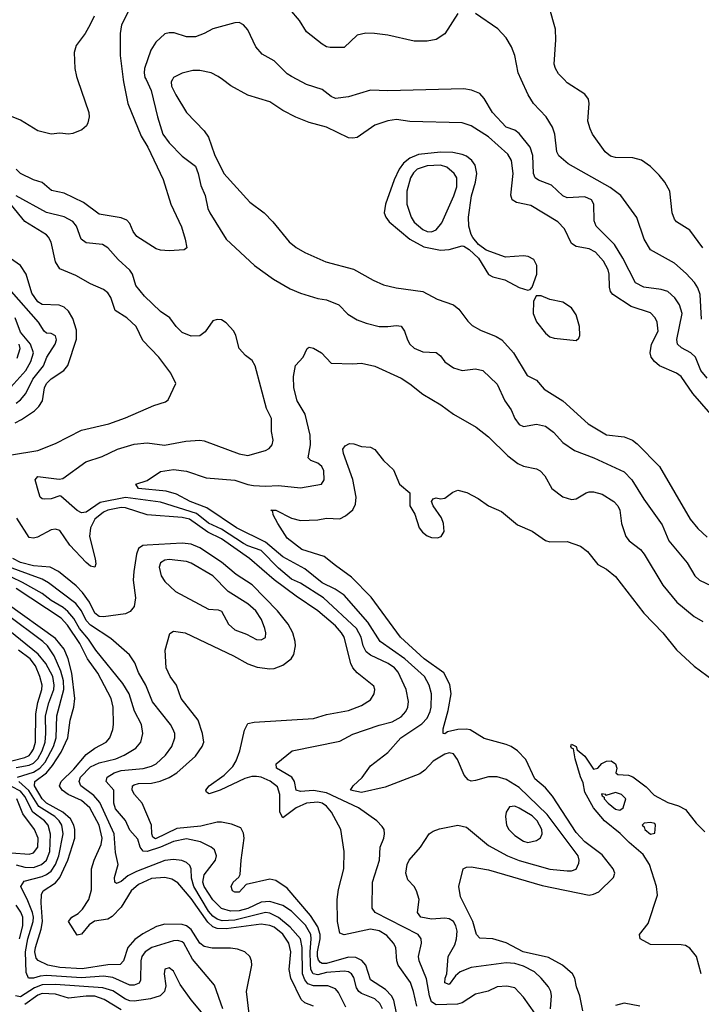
# Model space of a CAD drawing. Header units: inches. Extents: x 884549 to 1028252, y 526810 to 653624.
# Tile 515 of 656: x 955547 to 958663, y 595771 to 600274. Entities that reach past the tile are written whole.
import ezdxf

# ---------------------------------------------------------------- set-up
doc = ezdxf.new("R2010")
doc.units = ezdxf.units.IN
doc.header["$MEASUREMENT"] = 0
doc.layers.add('A9559', color=7, linetype='Continuous')
doc.layers.add('A9650', color=7, linetype='Continuous')

msp = doc.modelspace()

# ---------------------------------------------------------------- linework, layer by layer
at = {"layer": 'A9559', "color": 5}
for points, elevation in [([(955811.3, 600000), (955863.3, 599850), (955864.9, 599830), (955858.6, 599801.4), (955852, 599788), (955830.7, 599769.3), (955790, 599752.8), (955770.5, 599750.5), (955730, 599755.4), (955690, 599750.9), (955630, 599765.4), (955550, 599814.2), (955508.8, 599831.2)], 2220), ([(956019.8, 600000), (956021, 599990), (956041.7, 599890), (956101.7, 599741.7), (956132.1, 599690), (956203.2, 599543.2), (956238.2, 599430), (956286, 599326), (956303.5, 599270), (956310.4, 599229.6), (956299.5, 599220.5), (956230, 599216.9), (956190, 599219.8), (956170, 599226.2), (956082.2, 599282.2), (956064.9, 599304.9), (956050, 599342.4), (956036.2, 599356.2), (956010, 599368.2), (955910, 599384.4), (955838.2, 599438.2), (955750, 599479.9), (955693, 599493), (955650, 599528.6), (955610, 599541.6), (955550, 599569.8), (955530, 599589.7)], 2240), ([(956124.3, 600000), (956148.1, 599950), (956176.4, 599830), (956201.6, 599750), (956230, 599710.2), (956289.6, 599649.6), (956350, 599603.6), (956363.1, 599570), (956375.4, 599515.4), (956395, 599470), (956407.6, 599410), (956416.1, 599390), (956490.9, 599270), (956619.7, 599150), (956706.6, 599086.6), (956783.3, 599043.3), (956830, 599022.6), (956910, 598999.1), (956950, 598992), (957006, 598970), (957046.8, 598926.8), (957090, 598900.7), (957130, 598885.3), (957190, 598870.9), (957230, 598870.1), (957270, 598875.9), (957290, 598872.7), (957306.7, 598850), (957319, 598810), (957331, 598790), (957350, 598771.8), (957390, 598754.3), (957451, 598751), (957470, 598737), (957490, 598709.1), (957530, 598681.1), (957570, 598669.4), (957630, 598677.6), (957664, 598670), (957730, 598607.3), (957764.2, 598530), (957794.2, 598490), (957810.2, 598450), (957830, 598422.3), (957850, 598414), (957910, 598424.2), (957950, 598414.7), (957987, 598387), (958030, 598340.8), (958083.5, 598303.5), (958172.2, 598270), (958310, 598206.5), (958345.8, 598170), (958400.8, 598080.8), (958483.2, 597963.2), (958513.7, 597890), (958598.4, 597790), (958633, 597730), (958654, 597710), (958710, 597684.4)], 2260), ([(956245, 600000), (956239.7, 599990), (956241.4, 599970), (956260.6, 599930), (956309.6, 599849.6), (956390, 599765.5), (956410, 599736.9), (956437.3, 599657.3), (956480.7, 599570), (956599.6, 599439.6), (956664.6, 599390), (956704.6, 599350), (956778, 599258), (956811.5, 599231.5), (956850, 599209), (956946.4, 599166.4), (957072.8, 599132.8), (957162.3, 599082.3), (957210, 599061.3), (957267.9, 599047.9), (957390, 599030.9), (957455.6, 598995.6), (957530, 598970.2), (957554.7, 598950), (957595, 598895), (957615, 598875), (957653.6, 598853.6), (957725.5, 598825.5), (957750.2, 598810), (957803.6, 598750), (957866.3, 598646.3), (957910, 598625.2), (957944.4, 598584.4), (958029.4, 598530), (958144.9, 598424.9), (958230, 598375.6), (958310, 598366.1), (958347.6, 598350), (958370, 598333.4), (958471.6, 598230), (958611.5, 597990), (958647.5, 597947.5), (958690, 597907.3)], 2280), ([(958706.9, 598470), (958624.2, 598564.2), (958570, 598641.7), (958550, 598656.7), (958471.8, 598690), (958449, 598710), (958434, 598730), (958428.7, 598750), (958435.7, 598790), (958466, 598850), (958461, 598890), (958451.5, 598910), (958430, 598932.6), (958342.7, 598962.7), (958257.6, 599017.6), (958248.3, 599030), (958242.6, 599050), (958242.2, 599110), (958237.3, 599130), (958215.6, 599170), (958178.6, 599210), (958150, 599226.2), (958090, 599236.4), (958070, 599249.8), (958037.8, 599317.8), (958007, 599350), (957883.3, 599423.3), (957817.6, 599437.6), (957798.5, 599450), (957791.7, 599471.7), (957802, 599570), (957795.8, 599630), (957778.2, 599658.2), (957690, 599737.7), (957610, 599788), (957570, 599802.6), (957330, 599807.8), (957270, 599816.7), (957230, 599811.2), (957170, 599791.3), (957090, 599735.4), (957070, 599731.4), (957050, 599734), (956950, 599781.9), (956870, 599803.4), (956808.5, 599828.5), (956750, 599858.1), (956690, 599897.4), (956590, 599928.9), (956511.8, 599971.8), (956473.5, 600000)], 2280), ([(958690, 598634.6), (958660.5, 598670), (958636.2, 598730), (958614.2, 598750), (958572.9, 598772.9), (958553.6, 598790), (958550.5, 598810.5), (958574.6, 598930), (958562.9, 598970), (958541.6, 599001.6), (958510, 599030.8), (958479.6, 599039.6), (958399.5, 599050), (958361.6, 599070), (958303.8, 599183.8), (958265.4, 599245.4), (958181.6, 599330), (958173.2, 599353.2), (958171.2, 599430), (958160.3, 599450), (958130, 599464.1), (958050, 599458.9), (958030, 599467.7), (957977.7, 599517.7), (957919.2, 599539.2), (957902.9, 599550), (957896.2, 599570), (957892.3, 599652.3), (957879.9, 599690), (957830, 599753.2), (957810, 599767.8), (957770, 599781.5), (957708.9, 599850), (957670, 599913.6), (957650, 599936.9), (957611.8, 599951.8), (957577, 599957), (957230, 599948.4), (957150, 599951.6), (957050, 599921), (956990, 599913.5), (956970, 599921.7), (956930, 599954.2), (956858, 599978), (956815.6, 600000)], 2260), ([(958663.7, 598903.7), (958657.2, 599017.2), (958646.9, 599046.9), (958631.4, 599071.4), (958593.5, 599113.5), (958540, 599160), (958430, 599221.4), (958401.9, 599270), (958368.8, 599368.8), (958294.3, 599470), (958246.9, 599506.9), (958054.2, 599614.2), (958011.4, 599651.4), (958001.6, 599670), (957993.3, 599750), (957982.3, 599782.3), (957952.9, 599830), (957896.4, 599890), (957870.9, 599930), (957839.6, 600000)], 2240), ([(958670, 599229.8), (958610, 599311.2), (958549.9, 599349.9), (958541, 599361), (958529.8, 599389.8), (958518.8, 599490), (958495.8, 599530), (958470, 599562.7), (958430, 599601.7), (958390, 599630.9), (958350, 599642.5), (958270, 599642.9), (958248, 599650), (958222.7, 599670), (958166, 599750), (958154, 599774), (958144.4, 599810), (958149.8, 599889.8), (958147.4, 599910), (958130, 599933.5), (958050, 599984.8), (958035.4, 600000)], 2220), ([(957901.4, 595730), (957850, 595803.4), (957810, 595846), (957773.3, 595853.3), (957730, 595849.9), (957688.5, 595831.5), (957630, 595817.6), (957570, 595778.1), (957548.8, 595771.2), (957450, 595768.4), (957430, 595781.8), (957419.5, 595810), (957406.9, 595886.9), (957373.4, 595970), (957370.6, 595990), (957383.5, 596050), (957382.4, 596070), (957368.7, 596090), (957172.1, 596190), (957157.6, 596210), (957159.9, 596330), (957191.8, 596430), (957194.2, 596490), (957211.9, 596530), (957215.3, 596550), (957212.3, 596570), (957204.2, 596584.2), (957179.1, 596610), (957095.9, 596670), (956950, 596737.3), (956890, 596749), (956830, 596744.3), (956810, 596749.8), (956802.7, 596790), (956790.6, 596810), (956721.5, 596850), (956719.1, 596870), (956792.7, 596930), (957010, 596974.8), (957070, 597005.9), (957190, 597048.1), (957250, 597063.2), (957290, 597085.7), (957312.5, 597110), (957321.4, 597130), (957324.4, 597155.6), (957313.2, 597210), (957277.5, 597290), (957259.9, 597310), (957231.9, 597330), (957150, 597368.1), (957130, 597383.1), (957116.6, 597410), (957108.5, 597450), (957086.5, 597490), (956936.2, 597630), (956830, 597696.6), (956790, 597715), (956730, 597765.9), (956650, 597846.4), (956590, 597866.8), (956570, 597878.1), (956470, 597944.2), (956410, 597971.4), (956354.8, 598014.8), (956190, 598067.1), (956030, 598088.4), (955914.4, 598065.6), (955850, 598021.7), (955830, 598018.9), (955809.1, 598029.1), (955735, 598095), (955730, 598096.8), (955690, 598082.5), (955661, 598081), (955650, 598082.6), (955641.2, 598090), (955634.8, 598110), (955617.7, 598170), (955630, 598185.3), (955727.2, 598172.8), (955744, 598176), (955848.5, 598251.5), (955924.3, 598275.7), (955994, 598310), (956070, 598332.1), (956130, 598338.2), (956208.6, 598328.6), (956306.9, 598346.9), (956370, 598350.9), (956390, 598347.8), (956550, 598287.7), (956590, 598280.3), (956670, 598303.2), (956687.9, 598312.1), (956701.7, 598330), (956706, 598350), (956698.7, 598390), (956697.6, 598450), (956675.2, 598495.2), (956623.9, 598690), (956610, 598715.3), (956578.5, 598738.5), (956550, 598769.6), (956535.6, 598830), (956526.3, 598850), (956490, 598887.7), (956470, 598900.4), (956450, 598903.1), (956430, 598896.3), (956394.1, 598845.9), (956370, 598827.4), (956330, 598825.8), (956290, 598843.5), (956262.7, 598870), (956232.6, 598910), (956190, 598939.1), (956117.3, 599010), (956078.1, 599058.1), (956062.9, 599110), (956050, 599127.7), (955996.7, 599176.7), (955950, 599230.6), (955925.4, 599245.4), (955850, 599253.6), (955828.1, 599270), (955806.4, 599330), (955790, 599350.4), (955750, 599372.3), (955670, 599392.1), (955530, 599468.8)], 2260), ([(955510, 598283.4), (955630, 598303.8), (955710, 598336.2), (955830, 598396.7), (955954.8, 598425.2), (956030, 598453), (956159.5, 598510), (956213.7, 598526.3), (956225.3, 598534.7), (956260.7, 598610), (956237.5, 598657.5), (956182.7, 598730), (956110, 598806.2), (956078.7, 598870), (956036.3, 598910), (955983.8, 598943.8), (955963.4, 599003.4), (955950, 599024.2), (955930, 599039.3), (955870, 599065.6), (955804.2, 599104.2), (955730, 599134.2), (955710, 599166), (955690, 599255.6), (955679.1, 599279.1), (955669.8, 599290), (955570, 599350.8), (955510, 599425.6)], 2280), ([(955525.8, 598430), (955555.1, 598444.9), (955614.6, 598485.4), (955635.1, 598504.9), (955650.9, 598530), (955660.5, 598590), (955669.9, 598610), (955690, 598631.1), (955748, 598670), (955767.2, 598692.8), (955806.8, 598813.2), (955806.2, 598853.8), (955790, 598907.7), (955770, 598940.4), (955750, 598959.2), (955727.4, 598967.4), (955650, 598971.6), (955630, 598983.5), (955602.4, 599022.4), (955576.7, 599110), (955550, 599150.3), (955470, 599206.2)], 2320), ([(955530, 598520.6), (955550, 598535.8), (955575.1, 598564.9), (955606.7, 598630), (955656.3, 598690), (955671, 598730), (955708.3, 598790), (955715.3, 598810), (955710, 598827.6), (955690, 598838.5), (955670, 598840.3), (955658.7, 598850), (955632.7, 598890), (955510, 599031.4)], 2340), ([(955507.1, 598592.9), (955574.4, 598670), (955598.5, 598710), (955609.9, 598750), (955596.5, 598790), (955550, 598845.2), (955525.9, 598910)], 2360), ([(955534.6, 598725.4), (955549.1, 598770), (955543.9, 598790)], 2380), ([(957973.7, 595750), (957978.6, 595810), (957974.9, 595830), (957963.8, 595850), (957930.9, 595890.9), (957899.5, 595919.5), (957850, 595945.8), (957810, 595957.2), (957770, 595960.6), (957610, 595939), (957560.6, 595919.4), (957539.6, 595900.4), (957510, 595860.8), (957490, 595868.2), (957492, 595890), (957500.2, 595910), (957506.1, 595990), (957536.7, 596043.3), (957544.2, 596070), (957546, 596106), (957540.8, 596130), (957529.5, 596149.5), (957510, 596161.6), (957490, 596164.9), (957430, 596159.9), (957381.4, 596170), (957365.7, 596190), (957373.2, 596250), (957360.7, 596290), (957349.8, 596310), (957320.6, 596340.6), (957312.5, 596370), (957318.3, 596410), (957327.2, 596430), (957378.6, 596490), (957418.3, 596550), (957436.8, 596563.2), (957466.5, 596573.5), (957549.4, 596589.4), (957590, 596580.2), (957690, 596496.4), (957776.9, 596450), (957830, 596428), (957970, 596388.8), (958050, 596381.2), (958070, 596381.8), (958090, 596389.2), (958103.1, 596416.9), (958105, 596430), (958099.2, 596450), (957958.5, 596638.5), (957830, 596761.7), (957770, 596798.9), (957730, 596810.8), (957690, 596811.6), (957630, 596794), (957610, 596792), (957596.6, 596796.6), (957578.4, 596818.4), (957548.9, 596890), (957530, 596916.1), (957510, 596921), (957490, 596914.5), (957437, 596883), (957399.1, 596840.9), (957375.8, 596824.2), (957216.9, 596763.1), (957110, 596739.6), (957058.7, 596750), (957071.5, 596770), (957112, 596808), (957150, 596860.7), (957230, 596922), (957289, 596990), (957385.9, 597054.1), (957410, 597079.8), (957423.9, 597110), (957427.8, 597130), (957429.9, 597189.9), (957419, 597230), (957397.2, 597270), (957307.2, 597350), (957194.1, 597430), (957138.4, 597518.4), (957030, 597641.3), (956988.8, 597668.8), (956930, 597697.9), (956850, 597763), (956750, 597816.6), (956670, 597884.8), (956537.5, 597950), (956402, 598042), (956326.5, 598070), (956264, 598104), (956217.2, 598117.2), (956089.3, 598130), (956077.2, 598150), (956130, 598166.2), (956190, 598207.1), (956250, 598216.8), (956310, 598208.6), (956399.1, 598179.1), (956530, 598167.7), (956590, 598147.6), (956616.2, 598143.8), (956670, 598140.1), (956730, 598143), (956830, 598132.6), (956926, 598150), (956938, 598170), (956936.5, 598210), (956928.7, 598230), (956910, 598246), (956877.5, 598257.5), (956865, 598270), (956875.8, 598330), (956874.1, 598374.1), (956852.3, 598470), (956814.8, 598530), (956799.4, 598590), (956798.5, 598641.5), (956808.1, 598691.9), (956842.7, 598730), (956861.2, 598770), (956870, 598776.3), (956890, 598772.2), (956926.8, 598750), (956970, 598702.8), (957070, 598699.1), (957110, 598703.1), (957170, 598689), (957290, 598634.4), (957330, 598609.1), (957390, 598561.7), (957472.1, 598512.1), (957530.6, 598470), (957633.4, 598410), (957690, 598366.4), (957778.6, 598278.6), (957824.5, 598244.5), (957850, 598232.3), (957910, 598220.2), (957926.3, 598210), (957947.9, 598187.9), (957980.1, 598130), (958030, 598091.8), (958070, 598079.6), (958090, 598081.7), (958136.9, 598110), (958150, 598114.6), (958170, 598113.9), (958210, 598103.2), (958263.2, 598070), (958281, 598050), (958290.1, 598030), (958297.5, 597970), (958317.8, 597910), (958332.4, 597890), (958384.7, 597850), (958401.6, 597830), (958487.2, 597687.2), (958551.3, 597610), (958630, 597544.9), (958670, 597521.5)], 2240), ([(958121.1, 595741.1), (958107.4, 595810), (958092, 595850), (958083.9, 595890), (958074, 595910), (958029, 595950), (957965, 595985), (957848.4, 596010), (957770, 596052.4), (957710, 596070.4), (957650, 596072.8), (957635.7, 596090), (957618.7, 596150), (957562, 596262), (957554.2, 596310), (957574.7, 596390), (957590, 596398), (957610, 596399.8), (957690, 596386.3), (957934.6, 596314.6), (958150, 596270.5), (958170, 596273.8), (958194.6, 596285.4), (958261.2, 596350), (958266.9, 596370), (958260.2, 596390), (958210, 596453.9), (958130, 596513.5), (958090, 596556.4), (957983, 596723), (957950, 596760.2), (957902.2, 596802.2), (957859.9, 596890), (957822.6, 596930), (957793.5, 596950), (957770, 596959.2), (957670, 596986.6), (957605.9, 597025.9), (957589.6, 597029.6), (957550, 597028), (957502.9, 597017.1), (957490, 597007.9), (957482.9, 597010), (957482.7, 597030), (957506, 597114), (957519.9, 597190), (957512.8, 597232.8), (957486.4, 597286.4), (957396.2, 597350), (957288.3, 597450), (957153.5, 597633.5), (957064.3, 597724.3), (956990, 597776.8), (956939.1, 597819.1), (956837.4, 597850), (956770, 597902.8), (956726.4, 597970), (956705.7, 598010), (956704.5, 598024.5), (956695.3, 598030), (956717.3, 598030), (956790, 597993.5), (956830, 597983.6), (956910, 597986.5), (956950, 597994.3), (957010, 597990.9), (957036, 598004), (957070, 598032.7), (957082, 598058), (957085.3, 598090), (957070.3, 598170.3), (957026.7, 598290), (957024.6, 598310), (957035, 598325), (957055, 598335), (957074.5, 598334.5), (957110, 598322), (957150, 598319.5), (957170, 598308.2), (957210, 598258), (957255.4, 598215.4), (957283.1, 598150), (957330.4, 598110.4), (957330.6, 598050), (957352.7, 598012.7), (957372.9, 597950), (957387.6, 597930), (957410, 597912.9), (957430, 597904.9), (957456.6, 597903.4), (957474, 597910), (957487.2, 597932.8), (957484.1, 597970), (957474.9, 597994.9), (957437, 598050), (957429.4, 598070), (957437.2, 598082.8), (957450, 598087.3), (957470, 598083.1), (957490, 598085.7), (957526.8, 598113.2), (957550, 598122), (957591, 598111), (957643.4, 598083.4), (957690.3, 598050.3), (957750, 598024.4), (957823.1, 597963.1), (957890, 597934), (957950, 597892), (957970, 597885.7), (958050, 597886.7), (958110, 597865.7), (958142, 597842), (958190, 597782.8), (958230, 597760.7), (958270, 597727.7), (958400, 597560), (958487.6, 597470), (958550, 597391.3), (958630, 597317.7), (958775.5, 597210)], 2220), ([(957362.3, 595762.3), (957347.4, 595830), (957333.7, 595870), (957277.6, 595950), (957271.2, 595970), (957266.6, 596030), (957256.2, 596050), (957225, 596085), (957190, 596106.6), (957150, 596114.2), (957030, 596088.3), (957010, 596095.7), (956999.4, 596150), (956997.5, 596250), (957004.4, 596295.6), (957028.2, 596390), (957030.7, 596470), (957015.6, 596570), (956971.6, 596650), (956950, 596676.6), (956930, 596689.9), (956910, 596694.8), (956857.4, 596690), (956810, 596669.9), (956750, 596623.8), (956735.8, 596650), (956736, 596730), (956724.9, 596764.9), (956691.6, 596791.6), (956650, 596809.3), (956630, 596812), (956607.8, 596812.2), (956576.5, 596803.5), (956462.6, 596750), (956412.6, 596732.6), (956400.2, 596740.2), (956398, 596750), (956413.6, 596770), (956481.9, 596818.1), (956521.4, 596858.6), (956536, 596884), (956553, 596930), (956575, 597025), (956590, 597054.6), (956618.8, 597061.2), (956890, 597077.2), (956950, 597096.3), (957050, 597114.8), (957110, 597136.6), (957150, 597162.6), (957167.1, 597190), (957170.8, 597210), (957165.8, 597225.8), (957090, 597287.3), (957069.9, 597309.9), (957060.4, 597330), (957029.5, 597450), (957018.6, 597470), (956990, 597502.1), (956910, 597569.5), (956810, 597636.8), (956710, 597712.7), (956598, 597810), (956470, 597899.7), (956407.4, 597930), (956322.6, 597990), (956290, 597997.7), (956129, 598009), (956030, 598040.6), (956010, 598042.8), (955950, 598031.2), (955930, 598022.1), (955890.6, 597990), (955870, 597949.6), (955866.1, 597910), (955892.6, 597807.4), (955894.5, 597785.5), (955890, 597769.4), (955870, 597775.1), (955850, 597791.8), (955776, 597870), (955730, 597937.3), (955710, 597943.4), (955690, 597940.3), (955627.7, 597907.7), (955610, 597901.9), (955590, 597905.5), (955534.2, 597994.2)], 2280), ([(957269.2, 595730), (957256.6, 595790), (957246.9, 595810), (957219, 595839), (957150, 595883.1), (957129.2, 595949.2), (957111.4, 595971.4), (957084.2, 595984.2), (957050, 595987), (956950, 595956.9), (956930, 595957), (956922.1, 595962.1), (956913.1, 595973.1), (956908.4, 595990), (956908.3, 596010), (956920.6, 596070), (956920.8, 596090), (956910, 596125.8), (956877, 596177), (956770, 596301.8), (956717.3, 596337.3), (956690, 596343.1), (956581.7, 596318.3), (956550, 596283.9), (956530, 596284), (956519.5, 596290), (956513, 596310), (956522.3, 596330), (956548.4, 596351.6), (956555.4, 596364.6), (956559, 596430), (956573.2, 596530), (956570, 596554), (956557.2, 596577.2), (956515.2, 596595.2), (956470, 596604), (956450, 596603.3), (956374.6, 596585.4), (956265.9, 596574.1), (956167.2, 596527.2), (956155.3, 596535.3), (956150.4, 596550), (956149.1, 596590), (956107, 596690), (956071, 596730), (956060.7, 596750), (956063.2, 596770), (956070, 596774.8), (956090, 596780.3), (956150, 596782.6), (956188.3, 596791.7), (956230, 596808.3), (956264.7, 596830), (956350, 596905), (956381.1, 596950), (956388.5, 596970), (956382.8, 597010), (956362.1, 597070), (956284.7, 597170), (956263.5, 597230), (956235.2, 597270), (956216.2, 597310), (956212.3, 597390), (956233, 597467), (956250, 597477), (956302.8, 597470), (956524.9, 597364.9), (956590, 597327.2), (956632.1, 597312.1), (956690, 597304.3), (956710, 597306.2), (956750, 597321.1), (956787.5, 597350), (956800.5, 597370), (956808.1, 597410), (956805.6, 597430), (956795.3, 597470), (956774.3, 597510), (956725.9, 597570), (956610, 597689.6), (956536.1, 597736.1), (956470, 597792.9), (956370, 597858.1), (956330, 597875.3), (956290, 597879.2), (956128.9, 597871.1), (956110, 597868.4), (956090, 597854.7), (956080.2, 597830), (956068.6, 597750), (956066.2, 597710), (956076.6, 597630), (956069.5, 597590.5), (956052.4, 597567.6), (956030, 597556.8), (955930, 597542.6), (955910, 597544.7), (955890, 597559.2), (955866.1, 597610), (955834.3, 597654.3), (955804.6, 597684.6), (955724.2, 597750), (955686, 597770), (955610, 597775.3), (955550, 597791.7), (955515.4, 597810)], 2320), ([(957204.7, 595750), (957193.8, 595773.8), (957170, 595795.8), (957110, 595819.9), (957096.7, 595830), (957086.2, 595846.2), (957073.7, 595893.7), (957064.3, 595910), (957050, 595919.2), (957030, 595922.3), (956950, 595916.3), (956910, 595905.7), (956888.2, 595910), (956877.8, 595930), (956875.6, 595955.6), (956874.3, 596010), (956880, 596070), (956877.1, 596090), (956853.1, 596133.1), (956790, 596196.6), (956750, 596223.1), (956690, 596241.5), (956650, 596237.3), (956590, 596208.6), (956550, 596198.3), (956510, 596197.4), (956470, 596209.2), (956430, 596248.3), (956390.7, 596310), (956384.6, 596330), (956390, 596362.2), (956441.4, 596430), (956446.6, 596450), (956437.3, 596477.3), (956421.7, 596490), (956373.6, 596513.6), (956310, 596527.7), (956250, 596515.7), (956191.3, 596488.8), (956130, 596469), (956111, 596471), (956097.9, 596490), (956086.2, 596526.2), (956050, 596567.2), (956031.1, 596611.1), (955984.4, 596664.4), (955977.3, 596690), (955977.8, 596750), (955941.8, 596790), (955946.6, 596810), (955978, 596830), (956010, 596840.1), (956110.9, 596849.1), (956150, 596859.9), (956170, 596870.7), (956214, 596910), (956241.8, 596950), (956256.5, 596990), (956256, 597010), (956247.5, 597030), (956236.4, 597050), (956153.8, 597153.8), (956124, 597230), (956090, 597288.4), (956072.7, 597332.7), (956048.8, 597368.8), (955964.1, 597444.1), (955870, 597504.6), (955850, 597526.6), (955830, 597570), (955803.8, 597603.8), (955678.5, 597698.5), (955650, 597714.8), (955478.3, 597778.3)], 2340), ([(957038.4, 595758.4), (957004.8, 595824.8), (956990, 595841.5), (956955, 595855), (956890, 595855.6), (956864.5, 595864.5), (956850, 595883.1), (956840.1, 595910), (956838.5, 596030), (956829.9, 596069.9), (956783.6, 596123.6), (956730, 596167.1), (956690, 596187), (956670, 596190.7), (956530, 596155.6), (956472.9, 596152.9), (956450, 596159.6), (956430, 596173.3), (956410, 596196.6), (956343.3, 596310), (956332.2, 596347.8), (956330.6, 596390.6), (956325.2, 596405.2), (956310, 596419.3), (956287.9, 596427.9), (956250, 596432.4), (956210, 596427.7), (956081.2, 596378.8), (956041.4, 596358.6), (956010, 596332.7), (955990, 596323.5), (955981.7, 596330), (955981, 596350), (955996.4, 596410), (955985.5, 596465.5), (955979.5, 596550), (955913.8, 596693.8), (955886.2, 596726.2), (955826.8, 596770), (955819.1, 596790), (955825, 596810), (955870, 596857.1), (955910, 596875.7), (955986.3, 596893.7), (956024.5, 596910), (956077.2, 596942.8), (956100.2, 596970), (956109.1, 597010), (956103.2, 597050), (956072.1, 597112.1), (956047.1, 597190), (956017.9, 597237.9), (955894.4, 597390), (955861, 597441), (955820.4, 597490), (955794.7, 597534.7), (955766.8, 597566.8), (955745.7, 597585.7), (955690, 597618.1), (955648.9, 597648.9), (955559.8, 597699.8), (955510, 597724.8)], 2360), ([(956890, 595762), (956850, 595777.4), (956833.4, 595793.4), (956786.5, 595890), (956778.8, 595930), (956787.1, 596010), (956776.8, 596050), (956750, 596091.6), (956710, 596123.3), (956690, 596131.9), (956650, 596137.1), (956490, 596116), (956450, 596117.8), (956430, 596125.1), (956406.4, 596146.4), (956330, 596255), (956270, 596325.6), (956242.9, 596342.9), (956210, 596350.3), (956150, 596345.7), (956090, 596318.6), (956056.6, 596290), (956010, 596215.6), (955970, 596171.9), (955950, 596160.2), (955889, 596151), (955865.1, 596134.9), (955830, 596091.8), (955810, 596087.6), (955770, 596148.9), (955784.6, 596170), (955813.5, 596186.5), (955834.3, 596205.7), (955862.8, 596250), (955875, 596295), (955875.6, 596390), (955886.8, 596430), (955919, 596501), (955923.5, 596530), (955910.5, 596590.5), (955867.2, 596670), (955830, 596702.4), (955767.8, 596730), (955740.4, 596750), (955728.4, 596770), (955736, 596790), (955794.1, 596845.9), (955850, 596913.2), (955890, 596942.1), (955941.8, 596970), (955958.3, 596990), (955972.1, 597027.9), (955975.2, 597050), (955974, 597130), (955965.3, 597170), (955904.5, 597284.5), (955856.7, 597350), (955821.1, 597421.1), (955765.2, 597505.2), (955736.3, 597536.3), (955530, 597672.5)], 2380), ([(956603.9, 595663.9), (956583.2, 595830), (956608.8, 595950), (956606.9, 595970), (956598.3, 595990), (956576.8, 596010), (956543, 596023), (956510, 596027.4), (956427.2, 596027.2), (956390, 596034.5), (956369.8, 596049.8), (956330, 596112.8), (956310, 596129.6), (956290, 596135.4), (956210, 596136.6), (956173, 596127), (956110, 596093.7), (956072.6, 596067.4), (956041.5, 596030), (956021.9, 595970), (956006.9, 595953.1), (955950, 595951.4), (955832.7, 595932.7), (955730, 595939), (955675, 595950), (955630.6, 595970.6), (955622.3, 595982.3), (955615.7, 596010), (955619, 596030), (955645.1, 596114.9), (955651.3, 596150), (955644.7, 596235.3), (955646.6, 596273.4), (955654.5, 596290), (955710, 596326.9), (955730, 596350.1), (955767.1, 596430), (955799.4, 596530), (955799.4, 596570), (955794.1, 596590), (955778.5, 596618.5), (955743.8, 596650), (955670, 596690.9), (955650, 596710.9), (955614.8, 596770), (955616.3, 596790), (955669.2, 596830), (955696.6, 596863.4), (955735.8, 596924.2), (955766.9, 596990), (955777.9, 597070), (955794.7, 597130), (955799.1, 597170), (955785.8, 597285.8), (955768.6, 597350), (955750, 597394.4), (955710, 597444), (955490, 597602.6)], 2420), ([(955537.1, 596810), (955610, 596832), (955639.4, 596850), (955662.6, 596877.4), (955701.4, 596950), (955713.5, 596990), (955716.7, 597090), (955748.5, 597210), (955746.7, 597250), (955734.6, 597294.6), (955704.3, 597364.3), (955673.7, 597410), (955652.7, 597430), (955490, 597551.3)], 2440), ([(955530, 596853), (955590, 596863.8), (955610, 596873.5), (955630, 596893.4), (955649.4, 596930), (955663.1, 596970), (955667, 597010), (955665.4, 597090), (955679.8, 597150), (955703, 597210), (955705.1, 597230), (955697.7, 597270), (955666.5, 597330), (955631.7, 597371.7), (955470, 597502.4)], 2460), ([(955470, 596873.8), (955570, 596899.5), (955590, 596909), (955599.7, 596920.3), (955610, 596937.2), (955619.5, 596970), (955621, 597099), (955629.7, 597150.3), (955647.6, 597210), (955649.1, 597230), (955639.7, 597270), (955618.4, 597318.4), (955594.4, 597350), (955541.6, 597390)], 2480), ([(958662.9, 595910), (958640.9, 595990), (958610, 596028.2), (958590, 596039.1), (958570, 596043.4), (958430, 596044.8), (958384, 596070), (958380.2, 596090), (958420.4, 596139.6), (958463.1, 596270), (958457.8, 596310), (958426.3, 596410), (958396.4, 596456.4), (958332.6, 596510), (958292.1, 596552.1), (958220.7, 596610), (958170, 596669.9), (958130, 596741.6), (958122.9, 596782.9), (958110, 596811.8), (958086, 596894), (958078.9, 596938.9), (958070, 596942.7), (958067.1, 596950), (958070, 596961), (958090, 596950.4), (958095.3, 596935.3), (958130, 596906), (958170, 596846.8), (958190, 596851), (958207.9, 596872.1), (958230, 596882), (958250, 596884), (958270.6, 596870), (958276, 596850), (958272, 596830), (958281, 596821), (958330, 596819.1), (958350, 596810.4), (958410, 596764.9), (958447.3, 596727.3), (958510, 596694), (958558.7, 596678.7), (958590, 596661.6), (958638.6, 596598.6), (958679.1, 596559.1)], 2180), ([(956475.9, 595750), (956437.9, 595857.9), (956337.5, 595977.5), (956297.5, 596050), (956290, 596057.1), (956270, 596062.2), (956250, 596060.7), (956151.3, 596030), (956119.8, 596010), (956105, 595990), (956100.1, 595970), (956099.4, 595880.6), (956092.9, 595867.1), (956070, 595857.6), (956050, 595858.5), (955972.9, 595892.9), (955930, 595900.1), (955830, 595891.6), (955670, 595902.3), (955640.5, 595899.5), (955609.6, 595889.6), (955586.6, 595890), (955576.4, 595916.4), (955573.5, 596010), (955584.3, 596070), (955608, 596150), (955609.3, 596170), (955606, 596190), (955584.6, 596244.6), (955551.6, 596310), (955566.8, 596333.2), (955650, 596355.2), (955670, 596363.7), (955690, 596380.3), (955709.8, 596410.2), (955725.4, 596450), (955745.8, 596550), (955739.4, 596590), (955727.9, 596610), (955708, 596630), (955635, 596675), (955588.5, 596748.5), (955542.5, 596790)], 2440), ([(955530, 596408.8), (955570, 596397.2), (955610, 596396.4), (955646.5, 596410), (955669.6, 596430.4), (955685.3, 596470), (955688.1, 596548.1), (955676.7, 596590), (955660.1, 596610), (955606.6, 596650), (955570, 596721.7), (955550, 596746), (955510, 596767.1)], 2460), ([(955510, 596464), (955590, 596457.7), (955610, 596464.2), (955629.4, 596490), (955630.9, 596530), (955614, 596570), (955561.4, 596641.4), (955534.2, 596710)], 2480), ([(955546.1, 596070), (955560.7, 596130), (955561.7, 596170), (955552.6, 596192.6), (955530, 596224.5)], 2460), ([(956385.8, 595725.8), (956331, 595791), (956280.7, 595860.7), (956250, 595921.6), (956230, 595938.3), (956210, 595931.3), (956207.1, 595910), (956215.4, 595855.4), (956208.2, 595830), (956189, 595810), (956144.4, 595795.6), (956070, 595784.8), (956050, 595786.7), (956030, 595794.1), (955972.7, 595832.7), (955926.8, 595846.8), (955710, 595861.6), (955650, 595860.4), (955613.9, 595846.1), (955550, 595805.6), (955527.1, 595810)], 2460), ([(956010, 595744.9), (955933.1, 595793.1), (955890, 595808.2), (955851.3, 595808.7), (955770, 595799.5), (955710, 595816.9), (955650, 595819.7), (955630, 595812.8), (955570.4, 595770)], 2480), ([(958382, 595762), (958310, 595776.1), (958270, 595765.4)], 2220)]:
    msp.add_lwpolyline(points, dxfattribs=dict(at, elevation=elevation))
for points, elevation in [([(957470, 599668.2), (957370, 599657.5), (957330, 599640.5), (957302, 599618), (957282.1, 599590), (957259.1, 599540.9), (957218.4, 599430), (957213.5, 599390), (957220.2, 599370), (957235.9, 599350), (957330.6, 599270.6), (957394.9, 599234.9), (957470, 599219.4), (957510, 599223.3), (957570, 599239.6), (957577.8, 599237.8), (957602, 599222), (957643.7, 599183.7), (957690, 599109.1), (957710, 599097.4), (957764.2, 599084.2), (957830, 599049.1), (957870, 599036.5), (957880.1, 599039.9), (957890, 599050.6), (957910.9, 599110), (957911.4, 599150), (957896.7, 599176.7), (957871.8, 599190), (957850, 599193.1), (957767.9, 599187.9), (957679.2, 599219.2), (957644.9, 599244.9), (957617.6, 599277.6), (957611.4, 599291.4), (957600.3, 599330), (957598.2, 599370), (957612.5, 599467.5), (957630.8, 599530), (957637, 599570), (957629.1, 599609.1), (957614.5, 599630), (957590, 599649.4), (957570, 599657.8), (957526.3, 599666.3)], 2320), ([(957470, 599607.8), (957410, 599605.2), (957364.6, 599590), (957347.1, 599572.9), (957334.1, 599550), (957316.8, 599490), (957317, 599430), (957336, 599370), (957350, 599348.5), (957390, 599313.6), (957410, 599305.2), (957430, 599304), (957450, 599312.8), (957475.9, 599344.1), (957531.9, 599468.1), (957545.8, 599510), (957544.8, 599550), (957532.5, 599570), (957499.3, 599599.3)], 2340), ([(957908.5, 599011.5), (957895.6, 598984.4), (957894.4, 598930), (957910, 598892.1), (957950, 598840.2), (957970, 598823.5), (957990, 598817), (958090, 598807.2), (958103.3, 598816.7), (958108.2, 598830), (958105.5, 598870), (958090, 598924.2), (958070, 598956.4), (958030, 598981.7), (957970, 598994.8), (957930, 599010.9)], 2320), ([(956230, 597805.1), (956210, 597801.7), (956190.1, 597790), (956183.9, 597770), (956193.1, 597730), (956210, 597704.1), (956259.2, 597659.2), (956410, 597578), (956454.8, 597574.8), (956469.3, 597569.3), (956501.7, 597510), (956530, 597483.8), (956584, 597464), (956630, 597439.6), (956650, 597438), (956670, 597448.5), (956671.9, 597470), (956667, 597490), (956651.6, 597530), (956626, 597570), (956590, 597602.5), (956499.4, 597659.4), (956430, 597730.5), (956330, 597788.7), (956310, 597796.1)], 2340), ([(958270, 596739), (958226, 596726), (958226, 596730), (958206.8, 596733.2), (958210, 596724.7), (958218.8, 596718.8), (958218.8, 596710), (958237.3, 596690), (958270, 596663.7), (958290, 596659.1), (958305.2, 596670), (958318, 596710), (958298, 596730)], 2180), ([(957810, 596677.3), (957785.9, 596674.1), (957770.1, 596650), (957767.9, 596630), (957772.4, 596590), (957783, 596570), (957810, 596542.8), (957850, 596517.2), (957870, 596510.9), (957910, 596519.5), (957928.2, 596531.8), (957935.3, 596550), (957933.1, 596570), (957912.8, 596610), (957890, 596632.6), (957830, 596668.2)], 2260), ([(958430, 596602), (958401, 596599), (958392, 596590), (958402, 596582), (958404.9, 596570), (958430, 596548.7), (958450, 596554), (958453.2, 596590), (958450, 596598)], 2180)]:
    msp.add_lwpolyline(points, close=True, dxfattribs=dict(at, elevation=elevation))
at = {"layer": 'A9650', "color": 5}
for points, elevation in [([(956042.4, 600310), (956012, 600250), (956005.8, 600210), (956006.6, 600110), (956019.8, 600000)], 2240), ([(957550, 600301.3), (957490, 600209.6), (957450, 600182.9), (957410, 600175.8), (957350, 600176), (957230, 600202.5), (957169.1, 600210.9), (957128.6, 600211.4), (957090, 600202.9), (957030, 600146), (956966.2, 600146.2), (956949.8, 600149.8), (956930, 600161.6), (956858.7, 600218.7), (956825.7, 600270), (956781.9, 600321.9)], 2240), ([(957839.6, 600000), (957826.2, 600030), (957810.8, 600110), (957795.6, 600150), (957771.3, 600191.3), (957732.5, 600232.5), (957630, 600302.3)], 2240), ([(958035.4, 600000), (958010, 600026.4), (957996.2, 600050), (957989.8, 600070), (957997.9, 600182.1), (957995.7, 600230), (957967.3, 600332.7)], 2220), ([(955886.7, 600290), (955869, 600251), (955846.4, 600210), (955804.3, 600155.7), (955796.1, 600123.9), (955799.3, 600050), (955806.7, 600013.3), (955811.3, 600000)], 2220), ([(956815.6, 600000), (956790, 600013.3), (956770, 600026), (956710, 600085.8), (956655.7, 600115.7), (956626.2, 600150), (956590, 600227.8), (956570, 600249.7), (956550, 600260.4), (956530, 600259.8), (956430, 600232.3), (956389.6, 600210.4), (956350, 600196), (956310, 600195.3), (956253.6, 600213.6), (956230, 600213.8), (956210, 600208.5), (956168.9, 600171.1), (956146.3, 600133.7), (956117.6, 600050), (956115.8, 600030), (956119.5, 600010), (956124.3, 600000)], 2260), ([(956473.5, 600000), (956454.2, 600014.2), (956422, 600030), (956370, 600041.6), (956338, 600042), (956290, 600029.7), (956250, 600009.7), (956245, 600000)], 2280)]:
    msp.add_lwpolyline(points, dxfattribs=dict(at, elevation=elevation))

doc.saveas('drawing.dxf')
